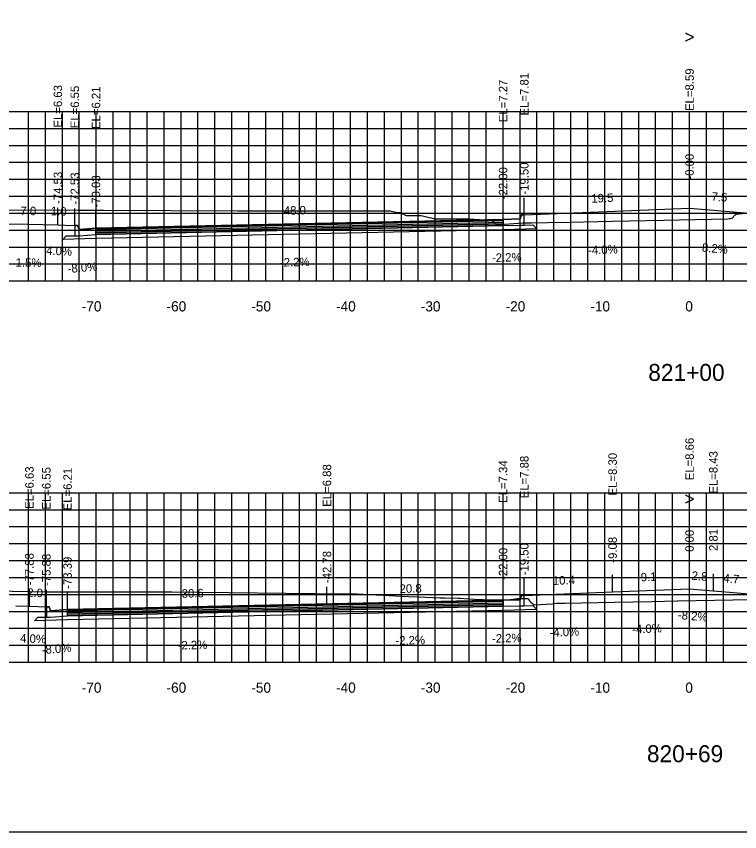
# Model space of a CAD drawing. Extents: x 1797419 to 1809236, y 248759 to 251512.
# Drawn here: x 1806291.6 to 1806376.9, y 250079.4 to 250175.7 of the extents above; entities that cross this region are included whole.
import ezdxf

# ---------------------------------------------------------------- set-up
doc = ezdxf.new("R2010")
doc.units = 0
for name, color, linetype in [('1', 7, 'Continuous'), ('10', 7, 'Continuous'), ('3', 7, 'Continuous'), ('4', 7, 'Continuous'), ('60', 7, 'Continuous'), ('BASE', 7, 'Continuous'), ('CL-CNST', 7, 'Continuous'), ('Level 62', 7, 'Continuous'), ('LOWER BINDER', 7, 'Continuous'), ('M-ROADS', 7, 'Continuous'), ('UPPER BINDER', 7, 'Continuous'), ('WEARING', 7, 'Continuous')]:
    doc.layers.add(name, color=color, linetype=linetype)

msp = doc.modelspace()

# ---------------------------------------------------------------- linework, layer by layer
for p, q in [((1806371.001, 250153.022), (1806371.001, 250155.022)), ((1806349.002, 250151.698), (1806349.002, 250153.698)), ((1806351.502, 250152.242), (1806351.502, 250154.242)), ((1806296.472, 250151.062), (1806296.472, 250153.062)), ((1806298.472, 250150.982), (1806298.472, 250152.982)), ((1806300.969, 250150.642), (1806300.969, 250152.642)), ((1806351.502, 250107.313), (1806351.502, 250109.313)), ((1806361.921, 250107.73), (1806361.921, 250109.73)), ((1806371.002, 250108.093), (1806371.002, 250110.093)), ((1806373.809, 250107.862), (1806373.809, 250109.862)), ((1806348.999, 250106.769), (1806348.999, 250108.769)), ((1806349.001, 250106.769), (1806349.001, 250108.769)), ((1806293.118, 250106.059), (1806293.118, 250108.059)), ((1806295.118, 250105.979), (1806295.118, 250107.979)), ((1806297.615, 250105.639), (1806297.615, 250107.639)), ((1806297.617, 250105.639), (1806297.617, 250107.639)), ((1806328.22, 250106.312), (1806328.22, 250108.312))]:
    msp.add_line(p, q)
for points in [[(1806221.002, 250079.432), (1806521.002, 250079.432), (1806521.002, 250269.432), (1806221.002, 250269.432)], [(1806351.502, 250152.242), (1806351.172, 250152.242), (1806351.001, 250151.742), (1806349.002, 250151.698), (1806349.002, 250150.978), (1806351.001, 250151.022), (1806351.502, 250151.022)], [(1806300.969, 250150.642), (1806298.969, 250150.482), (1806298.801, 250150.982), (1806298.472, 250150.982), (1806298.472, 250149.762), (1806298.969, 250149.762), (1806300.969, 250149.922)], [(1806351.502, 250107.313), (1806351.171, 250107.313), (1806351.001, 250106.813), (1806349.001, 250106.769), (1806349.001, 250106.049), (1806351.001, 250106.093), (1806351.502, 250106.093)], [(1806297.615, 250105.639), (1806295.615, 250105.479), (1806295.448, 250105.979), (1806295.118, 250105.979), (1806295.118, 250104.759), (1806295.615, 250104.759), (1806297.615, 250104.919)]]:
    msp.add_lwpolyline(points, close=True)
at = {"layer": '60'}
for p, q in [((1806221.002, 250144.432), (1806521.002, 250144.432)), ((1806301.002, 250144.372), (1806301.002, 250144.432)), ((1806311.002, 250144.372), (1806311.002, 250144.432)), ((1806321.002, 250144.372), (1806321.002, 250144.432)), ((1806331.002, 250144.372), (1806331.002, 250144.432)), ((1806341.002, 250144.372), (1806341.002, 250144.432)), ((1806351.002, 250144.372), (1806351.002, 250144.432)), ((1806361.002, 250144.372), (1806361.002, 250144.432)), ((1806371.002, 250144.372), (1806371.002, 250144.432)), ((1806221.002, 250099.432), (1806521.002, 250099.432)), ((1806301.002, 250099.372), (1806301.002, 250099.432)), ((1806311.002, 250099.372), (1806311.002, 250099.432)), ((1806321.002, 250099.372), (1806321.002, 250099.432)), ((1806331.002, 250099.372), (1806331.002, 250099.432)), ((1806341.002, 250099.372), (1806341.002, 250099.432)), ((1806351.002, 250099.372), (1806351.002, 250099.432)), ((1806361.002, 250099.372), (1806361.002, 250099.432)), ((1806371.002, 250099.372), (1806371.002, 250099.432))]:
    msp.add_line(p, q, dxfattribs=at)
at = {"layer": 'BASE'}
for points in [[(1806297.068, 250149.336), (1806297.472, 250149.74), (1806298.472, 250149.762), (1806298.969, 250149.762), (1806300.969, 250149.922), (1806349.002, 250150.978), (1806351.001, 250151.022), (1806351.502, 250151.022), (1806352.501, 250151.044), (1806352.981, 250150.566), (1806349.002, 250150.478), (1806300.969, 250149.422)], [(1806293.714, 250104.333), (1806294.118, 250104.737), (1806295.118, 250104.759), (1806295.615, 250104.759), (1806297.615, 250104.919), (1806349.001, 250106.049), (1806351.001, 250106.093), (1806351.502, 250106.093), (1806352.502, 250106.115), (1806352.98, 250105.637), (1806349.001, 250105.549), (1806297.615, 250104.419)]]:
    msp.add_lwpolyline(points, close=True, dxfattribs=at)
at = {"layer": 'CL-CNST'}
for points in [[(1806221.002, 250153.306), (1806288.472, 250151.207), (1806288.958, 250151.188), (1806289.472, 250151.167), (1806292.935, 250151.115), (1806296.472, 250151.062), (1806297.35, 250151.027), (1806298.472, 250150.982), (1806298.801, 250150.982), (1806298.808, 250150.962), (1806298.969, 250150.482), (1806300.378, 250150.595), (1806300.969, 250150.642), (1806349.002, 250151.698), (1806351.001, 250151.742), (1806351.041, 250151.859), (1806351.172, 250152.242), (1806351.502, 250152.242), (1806371.001, 250153.022), (1806378.502, 250152.406)], [(1806291.509, 250106.083), (1806293.118, 250106.059), (1806295.118, 250105.979), (1806295.317, 250105.979), (1806295.448, 250105.979), (1806295.615, 250105.479), (1806297.615, 250105.639), (1806297.617, 250105.639), (1806328.22, 250106.312), (1806348.999, 250106.769), (1806349.001, 250106.769), (1806351.001, 250106.813), (1806351.127, 250107.183), (1806351.171, 250107.313), (1806351.315, 250107.313), (1806351.502, 250107.313), (1806361.921, 250107.73), (1806371.002, 250108.093), (1806373.809, 250107.862), (1806378.502, 250107.477)]]:
    msp.add_lwpolyline(points, dxfattribs=at)
at = {"layer": 'Level 62'}
for p, q in [((1806221.002, 250164.432), (1806521.002, 250164.432)), ((1806293.002, 250144.432), (1806293.002, 250164.432)), ((1806295.002, 250144.432), (1806295.002, 250164.432)), ((1806297.002, 250144.432), (1806297.002, 250164.432)), ((1806299.002, 250144.432), (1806299.002, 250164.432)), ((1806301.002, 250144.432), (1806301.002, 250164.432)), ((1806303.002, 250144.432), (1806303.002, 250164.432)), ((1806305.002, 250144.432), (1806305.002, 250164.432)), ((1806307.002, 250144.432), (1806307.002, 250164.432)), ((1806309.002, 250144.432), (1806309.002, 250164.432)), ((1806311.002, 250144.432), (1806311.002, 250164.432)), ((1806313.002, 250144.432), (1806313.002, 250164.432)), ((1806315.002, 250144.432), (1806315.002, 250164.432)), ((1806317.002, 250144.432), (1806317.002, 250164.432)), ((1806319.002, 250144.432), (1806319.002, 250164.432)), ((1806321.002, 250144.432), (1806321.002, 250164.432)), ((1806323.002, 250144.432), (1806323.002, 250164.432)), ((1806325.002, 250144.432), (1806325.002, 250164.432)), ((1806327.002, 250144.432), (1806327.002, 250164.432)), ((1806329.002, 250144.432), (1806329.002, 250164.432)), ((1806331.002, 250144.432), (1806331.002, 250164.432)), ((1806333.002, 250144.432), (1806333.002, 250164.432)), ((1806335.002, 250144.432), (1806335.002, 250164.432)), ((1806337.002, 250144.432), (1806337.002, 250164.432)), ((1806339.002, 250144.432), (1806339.002, 250164.432)), ((1806341.002, 250144.432), (1806341.002, 250164.432)), ((1806343.002, 250144.432), (1806343.002, 250164.432)), ((1806345.002, 250144.432), (1806345.002, 250164.432)), ((1806347.002, 250144.432), (1806347.002, 250164.432)), ((1806349.002, 250144.432), (1806349.002, 250164.432)), ((1806351.002, 250144.432), (1806351.002, 250164.432)), ((1806353.002, 250144.432), (1806353.002, 250164.432)), ((1806355.002, 250144.432), (1806355.002, 250164.432)), ((1806357.002, 250144.432), (1806357.002, 250164.432)), ((1806359.002, 250144.432), (1806359.002, 250164.432)), ((1806361.002, 250144.432), (1806361.002, 250164.432)), ((1806363.002, 250144.432), (1806363.002, 250164.432)), ((1806365.002, 250144.432), (1806365.002, 250164.432)), ((1806367.002, 250144.432), (1806367.002, 250164.432)), ((1806369.002, 250144.432), (1806369.002, 250164.432)), ((1806371.002, 250144.432), (1806371.002, 250164.432)), ((1806373.002, 250144.432), (1806373.002, 250164.432)), ((1806375.002, 250144.432), (1806375.002, 250164.432)), ((1806221.002, 250162.432), (1806521.002, 250162.432)), ((1806221.002, 250160.432), (1806521.002, 250160.432)), ((1806221.002, 250158.432), (1806521.002, 250158.432)), ((1806221.002, 250156.432), (1806521.002, 250156.432)), ((1806221.002, 250154.432), (1806521.002, 250154.432)), ((1806221.002, 250152.432), (1806521.002, 250152.432)), ((1806221.002, 250150.432), (1806521.002, 250150.432)), ((1806221.002, 250148.432), (1806521.002, 250148.432)), ((1806221.002, 250146.432), (1806521.002, 250146.432)), ((1806221.002, 250144.432), (1806521.002, 250144.432)), ((1806221.002, 250119.432), (1806521.002, 250119.432)), ((1806293.002, 250099.432), (1806293.002, 250119.432)), ((1806295.002, 250099.432), (1806295.002, 250119.432)), ((1806297.002, 250099.432), (1806297.002, 250119.432)), ((1806299.002, 250099.432), (1806299.002, 250119.432)), ((1806301.002, 250099.432), (1806301.002, 250119.432)), ((1806303.002, 250099.432), (1806303.002, 250119.432)), ((1806305.002, 250099.432), (1806305.002, 250119.432)), ((1806307.002, 250099.432), (1806307.002, 250119.432)), ((1806309.002, 250099.432), (1806309.002, 250119.432)), ((1806311.002, 250099.432), (1806311.002, 250119.432)), ((1806313.002, 250099.432), (1806313.002, 250119.432)), ((1806315.002, 250099.432), (1806315.002, 250119.432)), ((1806317.002, 250099.432), (1806317.002, 250119.432)), ((1806319.002, 250099.432), (1806319.002, 250119.432)), ((1806321.002, 250099.432), (1806321.002, 250119.432)), ((1806323.002, 250099.432), (1806323.002, 250119.432)), ((1806325.002, 250099.432), (1806325.002, 250119.432)), ((1806327.002, 250099.432), (1806327.002, 250119.432)), ((1806329.002, 250099.432), (1806329.002, 250119.432)), ((1806331.002, 250099.432), (1806331.002, 250119.432)), ((1806333.002, 250099.432), (1806333.002, 250119.432)), ((1806335.002, 250099.432), (1806335.002, 250119.432)), ((1806337.002, 250099.432), (1806337.002, 250119.432)), ((1806339.002, 250099.432), (1806339.002, 250119.432)), ((1806341.002, 250099.432), (1806341.002, 250119.432)), ((1806343.002, 250099.432), (1806343.002, 250119.432)), ((1806345.002, 250099.432), (1806345.002, 250119.432)), ((1806347.002, 250099.432), (1806347.002, 250119.432)), ((1806349.002, 250099.432), (1806349.002, 250119.432)), ((1806351.002, 250099.432), (1806351.002, 250119.432)), ((1806353.002, 250099.432), (1806353.002, 250119.432)), ((1806355.002, 250099.432), (1806355.002, 250119.432)), ((1806357.002, 250099.432), (1806357.002, 250119.432)), ((1806359.002, 250099.432), (1806359.002, 250119.432)), ((1806361.002, 250099.432), (1806361.002, 250119.432)), ((1806363.002, 250099.432), (1806363.002, 250119.432)), ((1806365.002, 250099.432), (1806365.002, 250119.432)), ((1806367.002, 250099.432), (1806367.002, 250119.432)), ((1806369.002, 250099.432), (1806369.002, 250119.432)), ((1806371.002, 250099.432), (1806371.002, 250119.432)), ((1806373.002, 250099.432), (1806373.002, 250119.432)), ((1806375.002, 250099.432), (1806375.002, 250119.432)), ((1806221.002, 250117.432), (1806521.002, 250117.432)), ((1806221.002, 250115.432), (1806521.002, 250115.432)), ((1806221.002, 250113.432), (1806521.002, 250113.432)), ((1806221.002, 250111.432), (1806521.002, 250111.432)), ((1806221.002, 250109.432), (1806521.002, 250109.432)), ((1806221.002, 250107.432), (1806521.002, 250107.432)), ((1806221.002, 250105.432), (1806521.002, 250105.432)), ((1806221.002, 250103.432), (1806521.002, 250103.432)), ((1806221.002, 250101.432), (1806521.002, 250101.432)), ((1806221.002, 250099.432), (1806521.002, 250099.432))]:
    msp.add_line(p, q, dxfattribs=at)
at = {"layer": 'LOWER BINDER'}
for points in [[(1806300.969, 250150.112), (1806300.969, 250150.302), (1806349.002, 250151.358), (1806349.002, 250151.168)], [(1806300.969, 250149.922), (1806300.969, 250150.112), (1806349.002, 250151.168), (1806349.002, 250150.978)], [(1806297.615, 250105.109), (1806297.615, 250105.299), (1806349.001, 250106.429), (1806349.001, 250106.239)], [(1806297.615, 250104.919), (1806297.615, 250105.109), (1806349.001, 250106.239), (1806349.001, 250106.049)]]:
    msp.add_lwpolyline(points, close=True, dxfattribs=at)
at = {"layer": 'M-ROADS'}
for points in [[(1806286.919, 250152.828), (1806298.866, 250152.773), (1806299.496, 250152.774), (1806299.508, 250152.774), (1806300.031, 250152.773), (1806300.196, 250152.773), (1806300.604, 250152.77), (1806300.639, 250152.77), (1806301.862, 250152.766), (1806317.688, 250152.687), (1806317.908, 250152.687), (1806318.129, 250152.687), (1806329.943, 250152.702), (1806335.687, 250152.692), (1806336.532, 250152.502), (1806336.823, 250152.506), (1806337.557, 250152.158), (1806338.824, 250152.161), (1806339.335, 250152.171), (1806340.272, 250151.93), (1806340.504, 250151.87), (1806340.867, 250151.772), (1806342.037, 250151.757), (1806342.207, 250151.764), (1806344.903, 250151.74), (1806347.548, 250151.602), (1806347.577, 250151.603), (1806347.584, 250151.602), (1806347.585, 250151.602), (1806347.586, 250151.602), (1806347.586, 250151.602), (1806347.646, 250151.553), (1806347.788, 250151.499), (1806348.224, 250151.021), (1806349.179, 250151.144), (1806351.387, 250151.279), (1806351.964, 250151.289), (1806352.352, 250151.297), (1806354.26, 250151.329), (1806356.905, 250151.38), (1806360.196, 250151.439), (1806361.852, 250151.474), (1806367.971, 250151.607), (1806371.659, 250151.687), (1806375.499, 250151.769), (1806375.701, 250151.796), (1806375.765, 250151.804), (1806375.82, 250151.809), (1806375.828, 250151.81), (1806376.01, 250151.831), (1806376.396, 250152.221), (1806376.5, 250152.322), (1806379.036, 250152.604)], [(1806289.077, 250107.854), (1806295.03, 250107.749), (1806295.512, 250107.748), (1806295.57, 250107.748), (1806296.818, 250107.742), (1806307.447, 250107.742), (1806307.875, 250107.742), (1806309.264, 250107.742), (1806309.482, 250107.742), (1806309.664, 250107.742), (1806309.806, 250107.742), (1806309.936, 250107.742), (1806330.181, 250107.489), (1806330.225, 250107.488), (1806330.724, 250107.485), (1806331.711, 250107.489), (1806331.762, 250107.49), (1806337.848, 250107.188), (1806338.933, 250107.145), (1806341.583, 250107.03), (1806341.598, 250107.03), (1806341.674, 250107.028), (1806341.911, 250107.023), (1806342.086, 250107.021), (1806343.69, 250107.003), (1806343.891, 250107), (1806343.945, 250106.995), (1806344.905, 250106.907), (1806345.586, 250106.861), (1806346.646, 250106.841), (1806349.429, 250106.787), (1806350.202, 250106.893), (1806350.678, 250106.955), (1806351.004, 250106.939), (1806351.297, 250106.939), (1806351.506, 250106.94), (1806351.872, 250106.942), (1806351.957, 250106.942), (1806352.034, 250106.787), (1806352.106, 250106.684), (1806352.288, 250106.517), (1806352.658, 250106.197), (1806354.773, 250106.334), (1806355.312, 250106.385), (1806355.417, 250106.389), (1806356.328, 250106.406), (1806362.127, 250106.516), (1806366.542, 250106.616), (1806369.559, 250106.681), (1806369.626, 250106.682), (1806378.289, 250106.849)]]:
    msp.add_lwpolyline(points, dxfattribs=at)
at = {"layer": 'UPPER BINDER'}
for points in [[(1806349.002, 250151.548), (1806300.969, 250150.492), (1806300.969, 250150.302), (1806349.002, 250151.358)], [(1806349.001, 250106.619), (1806297.615, 250105.489), (1806297.615, 250105.299), (1806349.001, 250106.429)]]:
    msp.add_lwpolyline(points, close=True, dxfattribs=at)
at = {"layer": 'WEARING'}
for points in [[(1806349.002, 250151.698), (1806300.969, 250150.642), (1806300.969, 250150.492), (1806349.002, 250151.548)], [(1806349.001, 250106.769), (1806297.615, 250105.639), (1806297.615, 250105.489), (1806349.001, 250106.619)]]:
    msp.add_lwpolyline(points, close=True, dxfattribs=at)

# ---------------------------------------------------------------- texts
at = {"layer": '1'}
for s, p in [('821+00', (1806366.132, 250132.632)), ('820+69', (1806365.972, 250087.632))]:
    msp.add_text(s, height=2, dxfattribs=at).set_placement(p)
at = {"layer": '10'}
for s, p in [('-70', (1806299.298, 250140.832)), ('-60', (1806309.298, 250140.832)), ('-50', (1806319.298, 250140.832)), ('-40', (1806329.298, 250140.832)), ('-30', (1806339.298, 250140.832)), ('-20', (1806349.298, 250140.832)), ('-10', (1806359.298, 250140.832)), ('0', (1806370.501, 250140.832)), ('-70', (1806299.298, 250095.832)), ('-60', (1806309.298, 250095.832)), ('-50', (1806319.298, 250095.832)), ('-40', (1806329.298, 250095.832)), ('-30', (1806339.298, 250095.832)), ('-20', (1806349.298, 250095.832)), ('-10', (1806359.298, 250095.832)), ('0', (1806370.501, 250095.832))]:
    msp.add_text(s, height=1.2, dxfattribs=at).set_placement(p)
at = {"layer": '3'}
for s, p in [('EL=8.59', (1806371.501, 250164.487)), ('EL=7.27', (1806349.502, 250163.163)), ('EL=7.81', (1806352.002, 250163.959)), ('EL=6.63', (1806296.972, 250162.527)), ('EL=6.55', (1806298.972, 250162.447)), ('EL=6.21', (1806301.469, 250162.359)), ('-0.00', (1806371.501, 250156.392)), ('-22.00', (1806349.502, 250154.076)), ('-19.50', (1806352.002, 250154.62)), ('-74.53', (1806296.972, 250153.519)), ('-72.53', (1806298.972, 250153.439)), ('-70.03', (1806301.469, 250153.099)), ('EL=8.66', (1806371.502, 250120.901)), ('EL=7.88', (1806352.002, 250118.778)), ('EL=8.30', (1806362.421, 250119.116)), ('EL=8.43', (1806374.309, 250119.327)), ('EL=7.34', (1806349.499, 250118.233)), ('EL=7.34', (1806349.501, 250118.234)), ('EL=6.63', (1806293.618, 250117.524)), ('EL=6.55', (1806295.618, 250117.444)), ('EL=6.21', (1806298.115, 250117.356)), ('EL=6.21', (1806298.117, 250117.356)), ('EL=6.88', (1806328.72, 250117.777)), ('2.81', (1806374.309, 250112.555)), ('-9.08', (1806362.421, 250111.179)), ('0.00', (1806371.502, 250112.455)), ('-19.50', (1806352.002, 250109.691)), ('-77.88', (1806293.618, 250108.516)), ('-42.78', (1806328.72, 250108.769)), ('-22.00', (1806349.499, 250109.147)), ('-22.00', (1806349.501, 250109.147)), ('-75.88', (1806295.618, 250108.436)), ('-73.39', (1806298.115, 250108.096)), ('-73.39', (1806298.117, 250108.096))]:
    msp.add_text(s, height=1, rotation=90, dxfattribs=at).set_placement(p)
at = {"layer": '4'}
for s, rotation, p in [('19.5', 2.29071, (1806359.43, 250153.66)), ('7.5', 355.30508, (1806373.562, 250153.915)), ('7.0', 359.1406, (1806292.051, 250152.208)), ('1.0', 357.70926, (1806295.633, 250152.196)), ('48.0', 1.25943, (1806323.143, 250152.23)), ('8.2%', 355.30508, (1806372.435, 250147.887)), ('4.0%', 357.70926, (1806295.082, 250147.53)), ('-4.0%', 2.29071, (1806359.044, 250147.54)), ('1.5%', 359.1406, (1806291.488, 250146.118)), ('-2.2%', 1.25943, (1806322.686, 250146.118)), ('-2.2%', 1.2606, (1806347.703, 250146.668)), ('-8.0%', 4.57419, (1806297.671, 250145.362)), ('10.4', 2.29067, (1806354.89, 250108.549)), ('9.1', 2.29067, (1806365.261, 250108.964)), ('2.8', 355.30479, (1806371.216, 250109.179)), ('4.7', 355.30479, (1806374.966, 250108.871)), ('20.8', 1.25975, (1806336.806, 250107.601)), ('2.0', 357.70939, (1806292.84, 250107.171)), ('30.6', 1.25975, (1806311.092, 250107.036)), ('-8.2%', 355.30479, (1806369.595, 250104.533)), ('-4.0%', 2.29067, (1806354.504, 250102.429)), ('-4.0%', 2.29067, (1806364.254, 250102.819)), ('4.0%', 357.70939, (1806292.006, 250101.781)), ('-2.2%', 1.25975, (1806336.31, 250101.489)), ('-2.2%', 1.2603, (1806347.703, 250101.739)), ('-8.0%', 4.57392, (1806294.612, 250100.383)), ('-2.2%', 1.25975, (1806310.619, 250100.924))]:
    msp.add_text(s, height=1, rotation=rotation, dxfattribs=at).set_placement(p)
at = {"layer": '60'}
for p in [(1806370.393, 250172.49), (1806370.393, 250117.973)]:
    msp.add_text('>', height=1.5, dxfattribs=at).set_placement(p)

doc.saveas('drawing.dxf')
